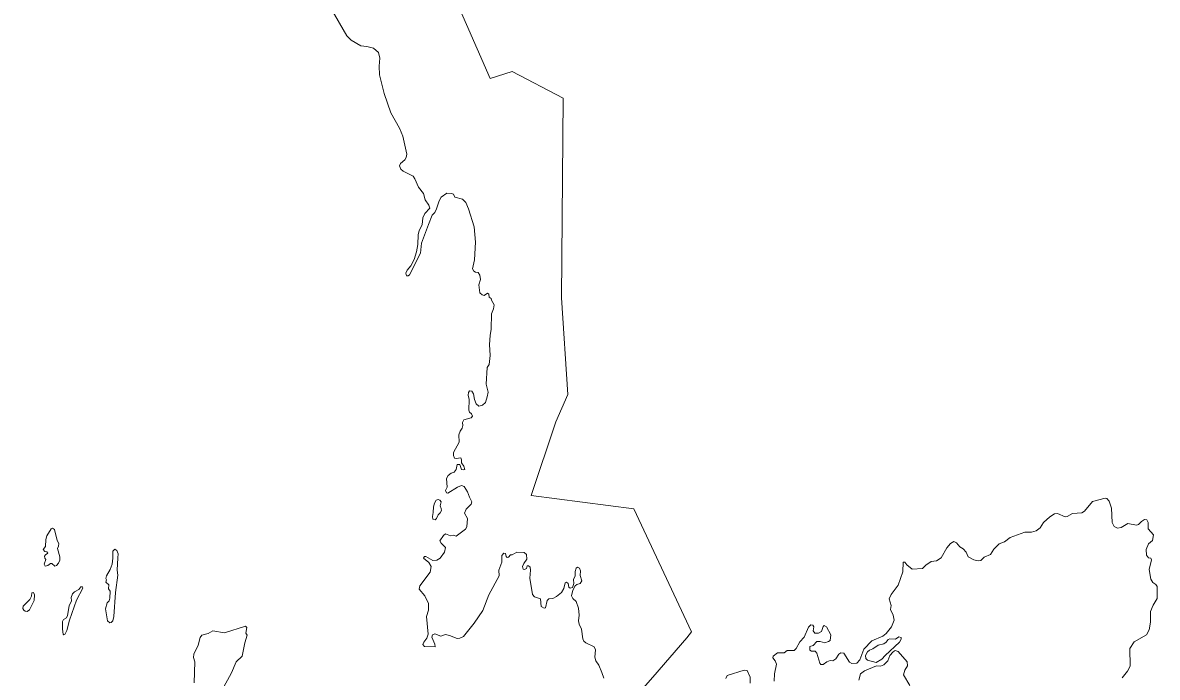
# Model space of a CAD drawing. Extents: x 369010 to 739155, y 6377141 to 6616555.
# Drawn here: x 470326 to 476013, y 6495023 to 6498306 of the extents above; entities that cross this region are included whole.
import ezdxf

# ---------------------------------------------------------------- set-up
doc = ezdxf.new("R2010")
doc.units = 0
doc.header["$LTSCALE"] = 40
doc.layers.add('1', color=7, linetype='Continuous', lineweight=13)

msp = doc.modelspace()

# ---------------------------------------------------------------- linework, layer by layer
at = {"layer": '1'}
for points in [[(472485.29, 6498446.65), (472669.66, 6498026.6), (472779.89, 6498062.01), (473034.76, 6497927.63)], [(473318.77, 6494834.36), (473483.94, 6495024.69), (473654.41, 6495220.81), (473678.24, 6495251.76), (473389.11, 6495868.76), (472874.06, 6495934.63), (472997.53, 6496304.2), (473058.27, 6496441.9), (473026.66, 6496926.49), (473034.76, 6497927.63), (472779.89, 6498062.01), (472669.66, 6498026.6), (472485.29, 6498446.65)], [(471869.62, 6498379.62), (471951.04, 6498239.44), (471972.23, 6498218.25), (472020.56, 6498190.78), (472050.18, 6498187.47), (472084.77, 6498178.03), (472109.93, 6498156.19), (472115.39, 6498128.38), (472112.08, 6498088.16), (472113.74, 6498044.64), (472137.24, 6497951.46), (472171.16, 6497854.8), (472214.03, 6497777.51), (472230.91, 6497736.8), (472251.43, 6497646.43), (472248.62, 6497629.55), (472240.84, 6497617.97), (472219.66, 6497600.59), (472214.03, 6497588.34), (472220.82, 6497572.12), (472233.06, 6497561.53), (472282.71, 6497536.37), (472291.65, 6497523.63), (472309.36, 6497481.59), (472335.01, 6497449.82), (472343.45, 6497417.38), (472361.33, 6497391.72), (472366.29, 6497376)], [(473034.76, 6497927.63), (473026.66, 6496926.49), (473058.27, 6496441.9), (472997.53, 6496304.2), (472874.06, 6495934.63), (473389.11, 6495868.76), (473678.24, 6495251.76), (473654.41, 6495220.81), (473483.94, 6495024.69), (473318.77, 6494834.36)], [(472366.29, 6497376), (472340.64, 6497349.85), (472330.55, 6497327.51), (472327.9, 6497292.42), (472313.33, 6497264.45), (472307.21, 6497242.11), (472306.05, 6497192.95), (472299.43, 6497156.71), (472288.18, 6497118.15), (472271.96, 6497086.87), (472253.59, 6497065.18), (472246.97, 6497050.62), (472249.78, 6497037.21), (472258.05, 6497036.72), (472265.34, 6497041.68), (472319.46, 6497151.08), (472325.08, 6497200.9), (472359.01, 6497293.41), (472378.54, 6497340.91), (472391.29, 6497354.82), (472399.73, 6497372.19), (472413.13, 6497412.41), (472422.57, 6497430.78), (472451.03, 6497450.81), (472474.53, 6497450.31), (472484.46, 6497445.84), (472491.75, 6497431.94), (472530.81, 6497421.35), (472546.53, 6497403.97), (472560.93, 6497372.19), (472588.9, 6497282.33), (472595.02, 6497204.7), (472591.05, 6497117.15), (472580.62, 6497072.3), (472587.24, 6497060.05), (472595.68, 6497054.43), (472608.43, 6497052.77), (472617.86, 6497039.86), (472620.18, 6497017.52), (472612.9, 6496990.71), (472616.87, 6496951.65), (472627.96, 6496941.72), (472639.21, 6496938.24), (472655.26, 6496949.99), (472662.05, 6496943.87), (472664.2, 6496928.81), (472673.14, 6496922.69), (472674.79, 6496913.75), (472688.2, 6496891.41), (472686.05, 6496871.38), (472675.95, 6496846.22), (472673.8, 6496769.76), (472668.17, 6496737.98), (472666.02, 6496692.14), (472669.33, 6496636.86), (472663.21, 6496592.34), (472654.27, 6496577.11), (472648.15, 6496493.37), (472658.74, 6496453.15), (472654.27, 6496429.65), (472644.67, 6496400.69), (472630.27, 6496387.28), (472612.4, 6496382.31), (472599.49, 6496394.07), (472590.55, 6496416.24), (472585.09, 6496444.21), (472577.81, 6496458.78), (472566.06, 6496459.94), (472560.43, 6496451), (472559.27, 6496437.59), (472564.4, 6496416.91), (472561.59, 6496363.28), (472565.56, 6496352.19), (472574.99, 6496343.75), (472579.96, 6496332.66), (472574.33, 6496324.72), (472537.59, 6496314.79), (472529.81, 6496301.38), (472531.96, 6496285.66), (472528.65, 6496272.25), (472518.56, 6496257.19), (472511.28, 6496238.82), (472514.09, 6496202.58), (472485.13, 6496150.61), (472485.62, 6496135.55), (472490.75, 6496122.8), (472497.87, 6496120.49), (472521.37, 6496123.8), (472525.84, 6496113.7), (472524.68, 6496097.98), (472536.43, 6496082.42), (472541.4, 6496065.71), (472534.28, 6496062.89), (472525.34, 6496066.2), (472516.9, 6496089.7), (472504.16, 6496090.2), (472499.03, 6496064.55), (472489.1, 6496052.3), (472473.87, 6496047.83), (472457.82, 6496035.58)], [(472457.82, 6496035.58), (472450.04, 6496021.02), (472453.85, 6495977.49), (472445.57, 6495959.62), (472450.04, 6495949.03), (472456.66, 6495946.21), (472504.66, 6495977.49), (472524.68, 6495984.77), (472538.09, 6495980.8), (472555.96, 6495953.49), (472564.9, 6495926.19), (472577.81, 6495903.18), (472574.33, 6495890.93), (472548.18, 6495866.44), (472540.4, 6495845.75), (472554.8, 6495820.1), (472552.16, 6495777.56), (472545.87, 6495766.47), (472497.87, 6495731.88), (472484.63, 6495736.85), (472470.07, 6495732.38), (472445.57, 6495742.97), (472434.32, 6495734.04), (472417.1, 6495708.38), (472422.57, 6495696.63), (472444.41, 6495673.79), (472439.28, 6495650.95), (472418.76, 6495620.83), (472401.38, 6495611.23), (472381.36, 6495609.58), (472346.76, 6495628.61), (472339.48, 6495629.6), (472335.01, 6495620.17), (472361.83, 6495598.98), (472372.91, 6495579.46), (472367.95, 6495549.83), (472315.98, 6495481.81), (472313.83, 6495466.08), (472340.64, 6495432.16), (472359.51, 6495393.1), (472359.01, 6495360.66), (472350.07, 6495328.22), (472358.35, 6495240.17), (472352.23, 6495219.98), (472336.17, 6495198.8), (472332.2, 6495187.05), (472339.98, 6495178.11), (472393.6, 6495175.29), (472390.79, 6495189.36), (472375.73, 6495224.95), (472379.7, 6495235.7), (472391.95, 6495241.16), (472421.57, 6495229.41), (472445.57, 6495237.85), (472465.6, 6495233.39), (472504.16, 6495217.17), (472517.4, 6495218.82), (472535.94, 6495227.26), (472588.9, 6495295.28), (472632.92, 6495359), (472662.05, 6495437.62), (472714.51, 6495531.46), (472712.2, 6495561.08), (472727.92, 6495601.14), (472726.76, 6495633.57), (472737.35, 6495645.33), (472745.79, 6495644), (472748.61, 6495628.94), (472753.74, 6495623.98), (472760.36, 6495625.13), (472771.61, 6495637.38), (472779.39, 6495637.38), (472803.39, 6495650.79), (472839.14, 6495648.47), (472850.72, 6495639.04), (472852.38, 6495615.04), (472836.82, 6495594.35), (472830.2, 6495578.79), (472833.51, 6495565.88), (472841.29, 6495563.73), (472851.39, 6495568.7), (472853.54, 6495582.1), (472860.32, 6495582.1), (472869.26, 6495575.98), (472871.41, 6495559.76), (472866.94, 6495520.7), (472881.51, 6495439.27), (472891.44, 6495427.52), (472920.57, 6495417.43), (472924.37, 6495378.37), (472938.94, 6495369.43), (472946.72, 6495371.75), (472954, 6495408.49), (472962.94, 6495416.93), (472983.13, 6495419.08), (473001.5, 6495428.68), (473025.99, 6495448.21), (473038.9, 6495468.73), (473045.52, 6495496.7), (473052.31, 6495500.68)], [(474365.42, 6495202.27), (474345.72, 6495196.48), (474323.71, 6495203.43), (474306.99, 6495202.27), (474287.96, 6495183.07), (474271.74, 6495178.44), (474271.08, 6495159.41), (474279.19, 6495154.77), (474297.73, 6495153.61), (474306.33, 6495144.35), (474320.9, 6495093.54), (474327.19, 6495087.74), (474338.11, 6495087.74), (474356.65, 6495101.64), (474372.37, 6495107.44), (474387.26, 6495105.62), (474401.83, 6495115.55), (474416.72, 6495139.71), (474427.15, 6495146.17), (474441.05, 6495145.01), (474470.02, 6495099.33), (474481.6, 6495092.38), (474506.92, 6495093.54), (474521.49, 6495111.41), (474541.68, 6495163.54), (474582.06, 6495206.91), (474636.51, 6495229.91), (474653.23, 6495242.65), (474680.87, 6495276.75), (474693.61, 6495309.68), (474688.48, 6495334.67), (474675.74, 6495363.47), (474679.21, 6495383.66), (474669.45, 6495416.1), (474678.22, 6495439.27), (474714.63, 6495485.61), (474737.8, 6495551.48), (474739.46, 6495601.14), (474748.23, 6495600.64), (474757.99, 6495587.4), (474783.48, 6495565.88), (474835.94, 6495569.36), (474852.16, 6495585.08), (474879.97, 6495604.61), (474906.45, 6495608.09), (474930.28, 6495621.99), (474957.42, 6495672.96), (474975.96, 6495694.31), (474992.68, 6495703.58), (475007.08, 6495697.13), (475023.3, 6495678.1), (475040.67, 6495667.17), (475054.58, 6495650.29), (475065.5, 6495626.62), (475093.3, 6495612.72), (475114.65, 6495606.93), (475129.22, 6495609.25), (475145.27, 6495624.97), (475176.55, 6495638.87), (475193.93, 6495666.51), (475221.07, 6495692.49), (475247.06, 6495702.42), (475276.02, 6495723.77), (475349.34, 6495751.58), (475382.27, 6495751.58), (475405.44, 6495757.87), (475425.64, 6495773.43), (475441.85, 6495798.91), (475473.63, 6495828.37), (475497.3, 6495842.28), (475513.52, 6495844.59), (475550.59, 6495827.88), (475560.36, 6495829.04), (475587.5, 6495845.25), (475634.34, 6495848.07), (475647.74, 6495856.67), (475687.63, 6495905.33), (475752.34, 6495921.55), (475760.45, 6495919.73), (475772.04, 6495906.49), (475783.46, 6495871.24), (475786.43, 6495798.91), (475797.36, 6495779.22), (475814.24, 6495771.77), (475831.45, 6495774.58), (475865.05, 6495794.94), (475908.41, 6495785.67), (475919.33, 6495790.31), (475933.24, 6495804.21), (475949.46, 6495814.47), (475960.38, 6495812.82), (475966.83, 6495800.07), (475967.99, 6495768.3), (475993.31, 6495737.68), (475988.68, 6495709.38), (475969.65, 6495692), (475957.57, 6495664.19), (475958.72, 6495635.4), (475968.49, 6495623.15), (475980.57, 6495620.33)], [(475980.57, 6495620.33), (475983.55, 6495612.22), (475972.46, 6495564.23), (475980.57, 6495514.58), (475989.84, 6495498.85), (476006.06, 6495489.09), (476011.85, 6495478.17), (476013.01, 6495418.42), (475992.82, 6495384.33), (475979.58, 6495353.21), (475978.42, 6495299.92), (475972.63, 6495261.85), (475958.23, 6495236.37), (475896.83, 6495200.45), (475874.98, 6495168.18), (475876.63, 6495079.63), (475863.39, 6495053.65), (475836.75, 6495020.22)], [(473052.31, 6495500.68), (473060.09, 6495492.9), (473062.9, 6495475.52), (473069.52, 6495469.89), (473082.43, 6495474.36), (473088.55, 6495492.9), (473086.24, 6495514.08), (473094.18, 6495532.45), (473094.68, 6495554.13), (473100.8, 6495570.35), (473107.42, 6495575.48), (473117.02, 6495571.01), (473121.99, 6495557.61), (473119.83, 6495534.11), (473127.61, 6495506.8), (473119.83, 6495493.89), (473104.11, 6495488.43), (473094.68, 6495481.15), (473084.09, 6495460.46), (473076.31, 6495431.49), (473084.09, 6495418.09), (473100.3, 6495403.52), (473111.39, 6495370.59), (473114.21, 6495335.34), (473110.9, 6495306.37), (473115.03, 6495289), (473127.28, 6495263.84), (473132.91, 6495217), (473138.54, 6495204.09), (473147.97, 6495196.31), (473191, 6495175.63), (473197.12, 6495161.72), (473193.15, 6495123.82), (473199.28, 6495105.95), (473213.84, 6495084.1), (473229.4, 6495047.36), (473237.84, 6495018.23)], [(471323.29, 6494956.99), (471371.78, 6495045.7), (471396.44, 6495100.65), (471425.57, 6495129.12), (471438.98, 6495196.48), (471450.89, 6495235.04), (471444.44, 6495244.81), (471449.9, 6495273.27), (471442.78, 6495280.22), (471337.02, 6495246.96), (471279.43, 6495257.05), (471254.77, 6495242.49), (471223.49, 6495233.88), (471216.04, 6495222.63), (471205.78, 6495185.06), (471183.11, 6495139.21), (471182.11, 6495122), (471189.06, 6495100.49), (471185.92, 6494995.06)], [(474092.5, 6495004.16), (474094.16, 6495041.24), (474104.58, 6495089.23), (474097.13, 6495105.95), (474085.55, 6495120.35), (474087.2, 6495129.62), (474109.22, 6495145.83), (474142.15, 6495146.5), (474158.37, 6495156.92), (474192.47, 6495158.08), (474202.4, 6495167.52), (474221.92, 6495201.61), (474243.44, 6495224.12), (474264.79, 6495275.09), (474276.87, 6495286.68), (474286.14, 6495285.52), (474291.93, 6495275.59), (474288.46, 6495255.89), (474296.57, 6495244.97), (474315.1, 6495244.97), (474330.16, 6495252.58), (474338.11, 6495278.57), (474343.9, 6495283.2), (474354.33, 6495276.25), (474376.84, 6495235.7), (474372.86, 6495208.06), (474365.42, 6495202.27)], [(474771.73, 6494982.15), (474741.11, 6495035.94), (474748.06, 6495058.45), (474760.81, 6495080.46), (474759.65, 6495101.31), (474713.97, 6495152.12), (474698.91, 6495157.92), (474688.48, 6495151.46), (474672.26, 6495132.43), (474661.83, 6495105.29), (474642.8, 6495085.09), (474625.42, 6495078.64), (474605.23, 6495080.96), (474544.49, 6495056.13), (474524.8, 6495039.91), (474516.69, 6495009.29)], [(473849.71, 6495017.57), (473857.15, 6495032.63), (473942.72, 6495058.61), (473957.78, 6495056.79), (473972.84, 6495024.52), (473972.84, 6494993.24)]]:
    msp.add_lwpolyline(points, dxfattribs=at)
for points in [[(472423.39, 6495870.08), (472418.43, 6495883.15), (472423.06, 6495903.51), (472415.78, 6495911.95), (472407.5, 6495914.44), (472398.57, 6495911.29), (472389.96, 6495896.73), (472384.33, 6495878.19), (472383.51, 6495849.56), (472379.04, 6495828.87), (472381.19, 6495816.95), (472392.61, 6495813.31), (472399.89, 6495819.93), (472407.5, 6495837.81), (472418.59, 6495848.9), (472424.55, 6495860.32)], [(470511.16, 6495609.91), (470511.16, 6495628.11), (470500.24, 6495668.83), (470505.37, 6495681.41), (470506.03, 6495694.81), (470498.91, 6495709.87), (470485.18, 6495764.16), (470474.75, 6495770.94), (470469.12, 6495767.8), (470446.28, 6495733.04), (470440.82, 6495714.67), (470439.66, 6495679.58), (470429.07, 6495664.03), (470437.35, 6495654.92), (470446.12, 6495652.94), (470452.07, 6495645.66), (470439.66, 6495637.38), (470435.52, 6495630.1), (470436.85, 6495621), (470442.14, 6495614.05), (470432.88, 6495590.05), (470438.83, 6495581.28), (470451.25, 6495584.75), (470464.65, 6495594.02), (470471.77, 6495593.19), (470486.33, 6495580.94), (470494.61, 6495583.76), (470504.54, 6495595.67)], [(470803.27, 6495622.82), (470803.44, 6495642.18), (470797.98, 6495658.9), (470787.22, 6495666.68), (470777.79, 6495655.75), (470777.62, 6495620.33), (470773.65, 6495590.54), (470764.71, 6495564.39), (470745.68, 6495531.46), (470741.87, 6495518.38), (470746.34, 6495511.6), (470741.71, 6495501.17), (470757.43, 6495487.6), (470755.94, 6495467.74), (470764.05, 6495454.67), (470763.22, 6495420.41), (470758.26, 6495406.83), (470749.65, 6495396.41), (470741.04, 6495366.45), (470750.15, 6495306.04), (470763.22, 6495296.44), (470769.84, 6495298.59), (470776.96, 6495307.2), (470782.42, 6495327.39), (470791.36, 6495448.04), (470802.78, 6495535.1), (470799.47, 6495561.08)], [(470383.72, 6495407.83), (470385.21, 6495436.79), (470379.25, 6495449.04), (470370.65, 6495447.55), (470368.99, 6495430), (470361.54, 6495413.95), (470327.62, 6495379.86), (470325.63, 6495368.77), (470330.76, 6495359.83), (470338.21, 6495354.7), (470347.97, 6495353.38), (470359.23, 6495361.65)], [(470547.57, 6495257.88), (470559.65, 6495309.52), (470595.07, 6495409.32), (470627.34, 6495470.39), (470624.86, 6495477.34), (470617.41, 6495476.51), (470606.66, 6495462.94), (470584.64, 6495451.35), (470574.88, 6495441.59), (470568.76, 6495423.88), (470569.91, 6495406.34), (470558.66, 6495381.02), (470550.38, 6495332.52), (470544.43, 6495321.1), (470530.36, 6495312.66), (470524.9, 6495302.57), (470525.39, 6495263.84), (470528.87, 6495240.17), (470532.34, 6495236.86), (470537.48, 6495238.52)], [(474716.78, 6495226.77), (474700.07, 6495215.35), (474673.09, 6495217), (474663.66, 6495213.19), (474653.89, 6495199.46), (474642.14, 6495191.02), (474613.18, 6495184.89), (474587.85, 6495166.03), (474570.97, 6495159.41), (474559.88, 6495151.3), (474549.79, 6495132.1), (474551.77, 6495117.53), (474560.22, 6495109.42), (474603.91, 6495098.33), (474632.54, 6495114.55), (474649.09, 6495133.42), (474720.92, 6495200.12), (474729.36, 6495213.69), (474729.36, 6495223.12)]]:
    msp.add_lwpolyline(points, close=True, dxfattribs=at)

doc.saveas('drawing.dxf')
